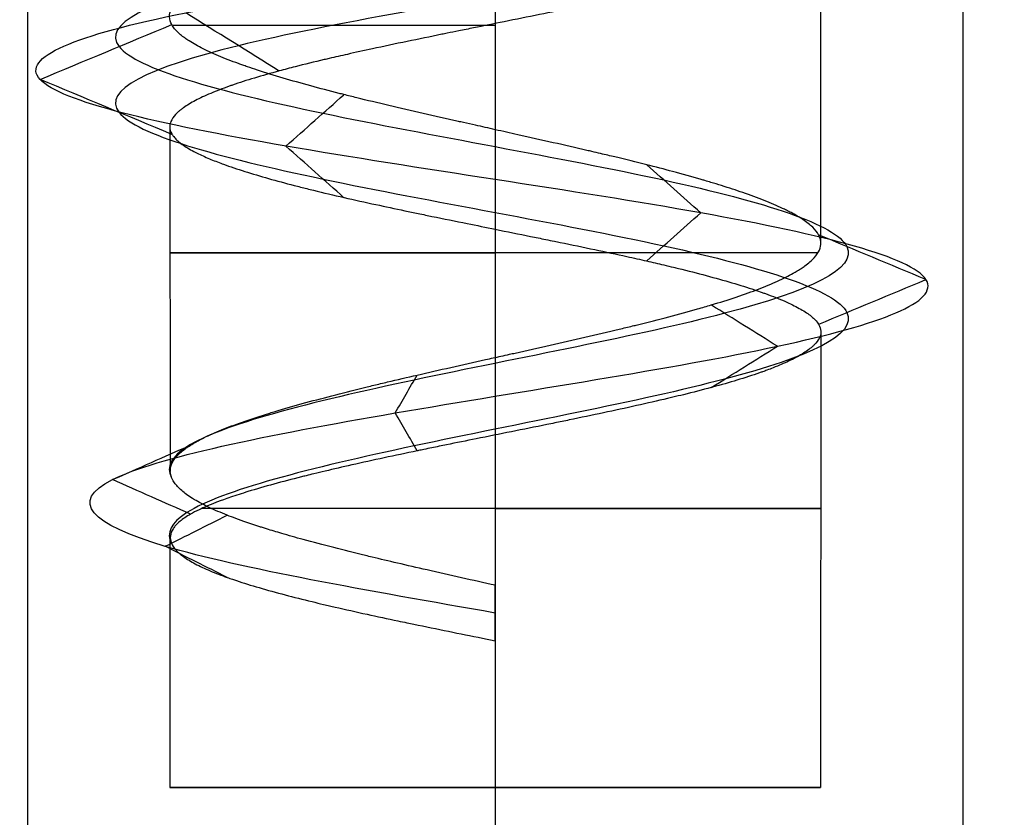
# Model space of a CAD drawing. Header units: millimetres. Extents: x -429 to 422, y -262 to 259.
# Tile 439 of 656: x -85.67 to -80.41, y 155.82 to 160.08. Entities that reach past the tile are written whole.
import ezdxf

# ---------------------------------------------------------------- set-up
doc = ezdxf.new("R2010")
doc.units = ezdxf.units.MM
doc.layers.add('Default', color=7, linetype='Continuous', true_color=0x000000)

msp = doc.modelspace()

# ---------------------------------------------------------------- linework, layer by layer
at = {"layer": 'Default', "color": 9, "true_color": 0xbebcba}
for p, q in [((-81.3888, 160.6108, 880.8222), (-81.3888, 158.8822, 880.8222)), ((-83.1274, 160.0601, 879.0836), (-83.1274, 158.2731, 879.0836)), ((-84.8665, 159.5113, 880.8222), (-84.8642, 157.6652, 880.8222)), ((-81.387, 158.4094, 880.8222), (-81.3888, 155.9745, 880.8222)), ((-83.1274, 157.8585, 879.0836), (-83.1274, 155.9745, 879.0836)), ((-84.866, 157.3092, 880.8222), (-84.866, 155.9745, 880.8222)), ((-83.1274, 156.9822, 882.7398), (-83.1274, 156.8339, 882.7398)), ((-83.1274, 156.908, 882.5608), (-83.1274, 156.908, 882.9188)), ((-83.1274, 156.7598, 882.5608), (-83.1274, 155.9745, 882.5608)), ((-81.3888, 155.9745, 880.8222), (-84.866, 155.9745, 880.8222)), ((-83.1274, 155.9745, 882.5608), (-83.1274, 155.9745, 879.0836))]:
    msp.add_line(p, q, dxfattribs=at)
at = {"layer": 'Default', "color": 9, "true_color": 0xbebcba, "extrusion": (0, 1, 0)}
for centre, start, end in [((83.1274, 880.8222, 160.0516), 7.3693, 90), ((83.1274, 880.8222, 158.8336), 187.1804, 0), ((83.1274, 880.8222, 158.8336), 0, 90), ((83.1274, 880.8222, 157.4672), 180, 334.0905), ((83.1274, 880.8222, 157.4672), 90, 180)]:
    msp.add_arc(centre, 1.7386, start, end, dxfattribs=at)
at = {"layer": 'Default', "color": 9, "true_color": 0xbebcba, "extrusion": (0, -1, 0)}
for start, end in [(90, 270), (270, 0), (0, 90)]:
    msp.add_arc((-83.1274, 880.8222, -155.9745), 1.7386, start, end, dxfattribs=at)
at = {"layer": 'Default'}
for points in [[(-85.6274, 195.0648, 880.8222), (-85.6274, 172.5648, 880.8222), (-85.6274, 150.0648, 880.8222)], [(-83.1274, 195.0648, 883.3222), (-83.1274, 172.5648, 883.3222), (-83.1274, 150.0648, 883.3222)], [(-83.1274, 195.0648, 878.3222), (-83.1274, 172.5648, 878.3222), (-83.1274, 150.0648, 878.3222)], [(-80.6274, 195.0648, 880.8222), (-80.6274, 172.5648, 880.8222), (-80.6274, 150.0648, 880.8222)]]:
    msp.add_open_spline(points, degree=2, dxfattribs=at)
at = {"layer": 'Default', "color": 9, "true_color": 0xbebcba}
for points, knots in [([(-83.1274, 161.7204, 883.0631), (-82.4053, 161.6015, 883.0485), (-81.0046, 161.3638, 882.2694), (-80.7768, 161.0071, 879.9126), (-82.5535, 160.6505, 878.4222), (-84.7423, 160.2938, 879.0242), (-85.4738, 159.9372, 881.124), (-84.188, 159.5806, 882.8792), (-82.0609, 159.2239, 882.8183), (-80.9296, 158.8673, 881.0722), (-81.7074, 158.5106, 879.1938), (-83.6481, 158.154, 878.7782), (-84.8012, 157.8624, 879.8652), (-84.8859, 157.6898, 880.6985), (-84.8594, 157.6359, 880.9516)], [0, 0, 0, 0, 0.966644, 1.933288, 2.899932, 3.866576, 4.833219, 5.799863, 6.766507, 7.733151, 8.699795, 9.666439, 10.633083, 11.070576, 11.070576, 11.070576, 11.070576]), ([(-83.1274, 161.3683, 883.0631), (-82.4053, 161.2494, 883.0485), (-81.0046, 161.0117, 882.2694), (-80.7768, 160.655, 879.9126), (-82.5535, 160.2984, 878.4222), (-84.7423, 159.9418, 879.0242), (-85.4738, 159.5851, 881.124), (-84.188, 159.2285, 882.8792), (-82.0609, 158.8718, 882.8183), (-80.9296, 158.5152, 881.0722), (-81.7074, 158.1586, 879.1938), (-83.6481, 157.8019, 878.7782), (-84.806, 157.5091, 879.8697), (-84.887, 157.3353, 880.7102), (-84.8575, 157.2802, 880.9687)], [0, 0, 0, 0, 0.966644, 1.933288, 2.899932, 3.866576, 4.833219, 5.799863, 6.766507, 7.733151, 8.699795, 9.666439, 10.633083, 11.080428, 11.080428, 11.080428, 11.080428]), ([(-83.1274, 159.4924, 882.5608), (-83.1628, 159.5009, 882.5587), (-83.1979, 159.5087, 882.5577), (-83.233, 159.5165, 882.5557), (-83.254, 159.5212, 882.5545), (-83.275, 159.5259, 882.5529), (-83.296, 159.5305, 882.551), (-83.3055, 159.5327, 882.5501), (-83.315, 159.5348, 882.5491), (-83.3245, 159.5369, 882.5481), (-83.3881, 159.5511, 882.5412), (-83.451, 159.5653, 882.531), (-83.5131, 159.5795, 882.5174), (-83.575, 159.5936, 882.5039), (-83.636, 159.6077, 882.4871), (-83.6958, 159.6218, 882.467), (-83.7542, 159.6356, 882.4473), (-83.8115, 159.6493, 882.4245), (-83.8674, 159.6631, 882.3985), (-83.8906, 159.6689, 882.3876), (-83.9136, 159.6746, 882.3762), (-83.9363, 159.6803, 882.3643), (-83.9448, 159.6825, 882.3599), (-83.9532, 159.6846, 882.3553), (-83.9616, 159.6867, 882.3507), (-84.014, 159.7001, 882.322), (-84.0648, 159.7135, 882.2903), (-84.1137, 159.7268, 882.2561), (-84.1649, 159.7407, 882.2202), (-84.2142, 159.7547, 882.1815), (-84.2613, 159.7686, 882.1402), (-84.309, 159.7827, 882.0984), (-84.3546, 159.7969, 882.0539), (-84.3978, 159.811, 882.007), (-84.4162, 159.817, 881.987), (-84.4342, 159.8231, 881.9666), (-84.4517, 159.8291, 881.9458), (-84.46, 159.832, 881.936), (-84.4681, 159.8348, 881.9261), (-84.4762, 159.8377, 881.9161), (-84.4838, 159.8404, 881.9066), (-84.4913, 159.843, 881.8971), (-84.4987, 159.8457, 881.8875), (-84.5375, 159.8598, 881.8374), (-84.5736, 159.8738, 881.7853), (-84.6068, 159.8878, 881.7317), (-84.6403, 159.902, 881.6775), (-84.671, 159.9161, 881.6217), (-84.6986, 159.9302, 881.5645), (-84.7258, 159.9442, 881.5079), (-84.75, 159.9581, 881.45), (-84.7711, 159.9721, 881.3909), (-84.7774, 159.9763, 881.3732), (-84.7834, 159.9805, 881.3554), (-84.7891, 159.9847, 881.3374), (-84.7932, 159.9876, 881.3249), (-84.797, 159.9906, 881.3122), (-84.8008, 159.9935, 881.2996), (-84.8035, 159.9957, 881.2902), (-84.8062, 159.9979, 881.2809), (-84.8088, 160, 881.2715), (-84.8256, 160.0142, 881.2104), (-84.839, 160.0283, 881.1485), (-84.8486, 160.0424, 881.0862), (-84.8514, 160.0465, 881.0683), (-84.8539, 160.0505, 881.0504), (-84.8561, 160.0546, 881.0324), (-84.8634, 160.0683, 880.9716), (-84.8673, 160.0819, 880.9103), (-84.8677, 160.0956, 880.8489), (-84.8682, 160.1095, 880.7867), (-84.8653, 160.1234, 880.7244), (-84.8589, 160.1373, 880.6623), (-84.8574, 160.1406, 880.6475), (-84.8558, 160.1439, 880.6328), (-84.8539, 160.1472, 880.6181), (-84.8525, 160.1495, 880.6075), (-84.8511, 160.1519, 880.597), (-84.8496, 160.1543, 880.5864), (-84.8405, 160.1682, 880.5244), (-84.8282, 160.1821, 880.463), (-84.8128, 160.196, 880.4024), (-84.7971, 160.2101, 880.3407), (-84.7782, 160.2242, 880.2799), (-84.7562, 160.2383, 880.2202), (-84.7341, 160.2524, 880.1605), (-84.7089, 160.2666, 880.1019), (-84.6807, 160.2807, 880.0447), (-84.6673, 160.2875, 880.0175), (-84.6531, 160.2942, 879.9906), (-84.6383, 160.301, 879.9641), (-84.6325, 160.3036, 879.9536), (-84.6265, 160.3063, 879.9432), (-84.6205, 160.309, 879.9328), (-84.5882, 160.3232, 879.8777), (-84.5532, 160.3373, 879.8245), (-84.5154, 160.3515, 879.7736), (-84.4781, 160.3655, 879.7233), (-84.4381, 160.3794, 879.6751), (-84.3956, 160.3934, 879.6294), (-84.3597, 160.4052, 879.5908), (-84.322, 160.417, 879.5539), (-84.2825, 160.4288, 879.5189), (-84.257, 160.4364, 879.4964), (-84.2308, 160.444, 879.4746), (-84.2038, 160.4516, 879.4536), (-84.1962, 160.4538, 879.4477), (-84.1885, 160.4559, 879.4418), (-84.1808, 160.4581, 879.436), (-84.1319, 160.4718, 879.3993), (-84.0809, 160.4854, 879.3653), (-84.0283, 160.4991, 879.3342), (-83.9746, 160.513, 879.3023), (-83.919, 160.5269, 879.2733), (-83.8621, 160.5408, 879.2473), (-83.8042, 160.555, 879.2208), (-83.7449, 160.5692, 879.1975), (-83.6843, 160.5833, 879.1772), (-83.6463, 160.5922, 879.1645), (-83.6078, 160.6012, 879.153), (-83.5692, 160.6108, 879.1407)], [-6.653449, -6.653449, -6.653449, -6.653449, -6.513058, -6.513058, -6.513058, -6.429349, -6.429349, -6.429349, -6.391313, -6.391313, -6.391313, -6.137733, -6.137733, -6.137733, -5.886174, -5.886174, -5.886174, -5.640958, -5.640958, -5.640958, -5.538896, -5.538896, -5.538896, -5.500902, -5.500902, -5.500902, -5.263064, -5.263064, -5.263064, -5.014072, -5.014072, -5.014072, -4.761019, -4.761019, -4.761019, -4.652772, -4.652772, -4.652772, -4.601784, -4.601784, -4.601784, -4.5536, -4.5536, -4.5536, -4.301916, -4.301916, -4.301916, -4.048844, -4.048844, -4.048844, -3.79923, -3.79923, -3.79923, -3.724416, -3.724416, -3.724416, -3.671869, -3.671869, -3.671869, -3.633196, -3.633196, -3.633196, -3.381521, -3.381521, -3.381521, -3.309576, -3.309576, -3.309576, -3.065413, -3.065413, -3.065413, -2.817494, -2.817494, -2.817494, -2.758607, -2.758607, -2.758607, -2.716171, -2.716171, -2.716171, -2.467194, -2.467194, -2.467194, -2.214079, -2.214079, -2.214079, -1.960596, -1.960596, -1.960596, -1.839775, -1.839775, -1.839775, -1.792091, -1.792091, -1.792091, -1.538864, -1.538864, -1.538864, -1.290075, -1.290075, -1.290075, -1.080262, -1.080262, -1.080262, -0.944641, -0.944641, -0.944641, -0.906214, -0.906214, -0.906214, -0.662832, -0.662832, -0.662832, -0.413887, -0.413887, -0.413887, -0.160345, -0.160345, -0.160345, 0, 0, 0, 0]), ([(-81.4046, 160.5629, 880.5883), (-81.4125, 160.55, 880.5221), (-81.4245, 160.5367, 880.4572), (-81.4402, 160.5234, 880.3933), (-81.4549, 160.511, 880.3335), (-81.4728, 160.4986, 880.2746), (-81.4941, 160.4862, 880.217), (-81.4956, 160.4853, 880.2131), (-81.497, 160.4845, 880.2092), (-81.4985, 160.4836, 880.2052), (-81.5208, 160.4709, 880.1464), (-81.5465, 160.4582, 880.0888), (-81.5755, 160.4454, 880.0328), (-81.5842, 160.4416, 880.016), (-81.5932, 160.4378, 879.9994), (-81.6025, 160.4339, 879.9829), (-81.6086, 160.4314, 879.972), (-81.6148, 160.4289, 879.9611), (-81.6212, 160.4264, 879.9504), (-81.6263, 160.4243, 879.9417), (-81.6315, 160.4223, 879.9331), (-81.6367, 160.4203, 879.9246), (-81.6698, 160.4075, 879.8708), (-81.7058, 160.3948, 879.8189), (-81.7444, 160.3821, 879.7691), (-81.7835, 160.3693, 879.7189), (-81.8252, 160.3565, 879.6707), (-81.8694, 160.3437, 879.6248), (-81.9132, 160.331, 879.5792), (-81.9595, 160.3183, 879.5359), (-82.008, 160.3056, 879.4951), (-82.0276, 160.3005, 879.4786), (-82.0475, 160.2953, 879.4625), (-82.0678, 160.2902, 879.4468), (-82.0749, 160.2884, 879.4412), (-82.0821, 160.2865, 879.4358), (-82.0894, 160.2847, 879.4303), (-82.1405, 160.2719, 879.392), (-82.1935, 160.2591, 879.3565), (-82.2481, 160.2463, 879.3239), (-82.302, 160.2337, 879.2918), (-82.3576, 160.2211, 879.2626), (-82.4144, 160.2085, 879.2364), (-82.462, 160.198, 879.2146), (-82.5105, 160.1874, 879.1949), (-82.5599, 160.1769, 879.1775), (-82.5846, 160.1716, 879.1688), (-82.6094, 160.1663, 879.1607), (-82.6345, 160.161, 879.1532), (-82.6495, 160.1579, 879.1488), (-82.6645, 160.1547, 879.1445), (-82.6796, 160.1516, 879.1405), (-82.6887, 160.1497, 879.138), (-82.6979, 160.1477, 879.1356), (-82.7071, 160.1458, 879.1334), (-82.7082, 160.1456, 879.1331), (-82.7092, 160.1454, 879.1328), (-82.7103, 160.1451, 879.1325), (-82.77, 160.1327, 879.1178), (-82.8303, 160.1203, 879.1066), (-82.891, 160.108, 879.0987), (-82.9536, 160.0952, 879.0906), (-83.0168, 160.0824, 879.086), (-83.08, 160.0697, 879.0849), (-83.1343, 160.0588, 879.0839), (-83.1886, 160.0478, 879.0855), (-83.2429, 160.0369, 879.0895), (-83.2695, 160.0315, 879.0915), (-83.2961, 160.0261, 879.0941), (-83.3226, 160.0207, 879.0973), (-83.343, 160.0166, 879.0998), (-83.3633, 160.0125, 879.1026), (-83.3836, 160.0084, 879.1057), (-83.3931, 160.0065, 879.1072), (-83.4025, 160.0045, 879.1087), (-83.4119, 160.0026, 879.1103), (-83.4749, 159.9898, 879.1211), (-83.5371, 159.977, 879.1352), (-83.5984, 159.9642, 879.1524), (-83.6613, 159.9511, 879.1701), (-83.7232, 159.938, 879.1911), (-83.7838, 159.9249, 879.2155), (-83.8292, 159.9151, 879.2337), (-83.8739, 159.9053, 879.2538), (-83.9176, 159.8954, 879.2757), (-83.9505, 159.888, 879.2921), (-83.9828, 159.8806, 879.3096), (-84.0146, 159.8732, 879.3281), (-84.0234, 159.8712, 879.3332), (-84.0322, 159.8691, 879.3384), (-84.041, 159.8671, 879.3437), (-84.0947, 159.8544, 879.3763), (-84.1465, 159.8418, 879.4117), (-84.1959, 159.8292, 879.4498), (-84.2252, 159.8217, 879.4723), (-84.2537, 159.8142, 879.4958), (-84.2813, 159.8068, 879.5203), (-84.3282, 159.7941, 879.5618), (-84.3727, 159.7815, 879.6061), (-84.4146, 159.7688, 879.6528), (-84.4559, 159.7563, 879.6989), (-84.4947, 159.7438, 879.7474), (-84.531, 159.7312, 879.798), (-84.537, 159.7291, 879.8064), (-84.5429, 159.7271, 879.8148), (-84.5488, 159.725, 879.8233), (-84.5847, 159.7122, 879.8755), (-84.6178, 159.6995, 879.9296), (-84.648, 159.6868, 879.9852), (-84.6783, 159.6739, 880.0412), (-84.7057, 159.6612, 880.0989), (-84.7301, 159.6484, 880.1578), (-84.7541, 159.6357, 880.2162), (-84.7752, 159.623, 880.2758), (-84.7931, 159.6103, 880.3365), (-84.7983, 159.6067, 880.3539), (-84.8032, 159.603, 880.3715), (-84.8078, 159.5994, 880.3891), (-84.8116, 159.5964, 880.4035), (-84.8152, 159.5934, 880.418), (-84.8187, 159.5904, 880.4325), (-84.8211, 159.5883, 880.4429), (-84.8235, 159.5861, 880.4534), (-84.8258, 159.5839, 880.4639), (-84.8394, 159.5712, 880.5261), (-84.8497, 159.5584, 880.5888), (-84.8565, 159.5457, 880.6518), (-84.8626, 159.5342, 880.7085), (-84.866, 159.5227, 880.7653), (-84.8665, 159.5113, 880.8222)], [-10.508396, -10.508396, -10.508396, -10.508396, -10.246469, -10.246469, -10.246469, -10.002915, -10.002915, -10.002915, -9.986273, -9.986273, -9.986273, -9.73667, -9.73667, -9.73667, -9.661722, -9.661722, -9.661722, -9.61222, -9.61222, -9.61222, -9.572445, -9.572445, -9.572445, -9.322541, -9.322541, -9.322541, -9.070289, -9.070289, -9.070289, -8.819501, -8.819501, -8.819501, -8.718054, -8.718054, -8.718054, -8.682181, -8.682181, -8.682181, -8.429738, -8.429738, -8.429738, -8.181445, -8.181445, -8.181445, -7.974116, -7.974116, -7.974116, -7.870464, -7.870464, -7.870464, -7.808662, -7.808662, -7.808662, -7.771138, -7.771138, -7.771138, -7.766718, -7.766718, -7.766718, -7.523811, -7.523811, -7.523811, -7.273287, -7.273287, -7.273287, -7.058029, -7.058029, -7.058029, -6.952257, -6.952257, -6.952257, -6.870989, -6.870989, -6.870989, -6.833167, -6.833167, -6.833167, -6.580523, -6.580523, -6.580523, -6.321881, -6.321881, -6.321881, -6.128024, -6.128024, -6.128024, -5.982551, -5.982551, -5.982551, -5.942016, -5.942016, -5.942016, -5.693867, -5.693867, -5.693867, -5.547605, -5.547605, -5.547605, -5.299187, -5.299187, -5.299187, -5.053267, -5.053267, -5.053267, -5.0124, -5.0124, -5.0124, -4.761531, -4.761531, -4.761531, -4.509, -4.509, -4.509, -4.258756, -4.258756, -4.258756, -4.186636, -4.186636, -4.186636, -4.127585, -4.127585, -4.127585, -4.085109, -4.085109, -4.085109, -3.833581, -3.833581, -3.833581, -3.607988, -3.607988, -3.607988, -3.607988]), ([(-84.8665, 159.5113, 880.8222), (-84.8666, 159.5099, 880.8291), (-84.8666, 159.5085, 880.8361), (-84.8666, 159.5071, 880.843), (-84.8664, 159.495, 880.9031), (-84.863, 159.4828, 880.9631), (-84.8562, 159.4707, 881.0229), (-84.8557, 159.4699, 881.0265), (-84.8553, 159.4692, 881.0302), (-84.8549, 159.4685, 881.0339), (-84.8523, 159.4641, 881.0551), (-84.8493, 159.4598, 881.0763), (-84.8459, 159.4555, 881.0975), (-84.8436, 159.4525, 881.1118), (-84.8411, 159.4496, 881.126), (-84.8384, 159.4467, 881.1401), (-84.8269, 159.4342, 881.2009), (-84.812, 159.4217, 881.2608), (-84.7939, 159.4093, 881.3198), (-84.7753, 159.3965, 881.3804), (-84.7534, 159.3837, 881.44), (-84.7282, 159.3709, 881.4983), (-84.7085, 159.3609, 881.544), (-84.6868, 159.3509, 881.589), (-84.6633, 159.3409, 881.633), (-84.6415, 159.3316, 881.6737), (-84.6182, 159.3223, 881.7137), (-84.5933, 159.313, 881.7527), (-84.5886, 159.3112, 881.7601), (-84.5839, 159.3095, 881.7674), (-84.5791, 159.3077, 881.7747), (-84.5439, 159.2949, 881.8282), (-84.5061, 159.2821, 881.8797), (-84.4657, 159.2693, 881.929), (-84.4258, 159.2567, 881.9777), (-84.3834, 159.244, 882.0243), (-84.3387, 159.2314, 882.0685), (-84.295, 159.2191, 882.1117), (-84.2491, 159.2067, 882.1527), (-84.2011, 159.1943, 882.1911), (-84.1792, 159.1887, 882.2087), (-84.1568, 159.183, 882.2257), (-84.1341, 159.1773, 882.2421), (-84.1222, 159.1744, 882.2508), (-84.1102, 159.1714, 882.2592), (-84.098, 159.1684, 882.2675), (-84.0455, 159.1556, 882.3034), (-83.9912, 159.1428, 882.3362), (-83.9352, 159.13, 882.3656), (-83.88, 159.1174, 882.3946), (-83.8233, 159.1048, 882.4204), (-83.7651, 159.0922, 882.4429), (-83.7147, 159.0813, 882.4624), (-83.6632, 159.0703, 882.4795), (-83.6109, 159.0594, 882.4941), (-83.5873, 159.0544, 882.5008), (-83.5635, 159.0495, 882.5069), (-83.5395, 159.0445, 882.5125), (-83.5263, 159.0418, 882.5156), (-83.513, 159.039, 882.5186), (-83.4997, 159.0363, 882.5214), (-83.4883, 159.0339, 882.5238), (-83.4769, 159.0316, 882.5261), (-83.4654, 159.0292, 882.5283), (-83.4029, 159.0164, 882.5402), (-83.3398, 159.0036, 882.5487), (-83.2765, 158.9909, 882.5539), (-83.2268, 158.9809, 882.5579), (-83.177, 158.9709, 882.56), (-83.1274, 158.96, 882.5608)], [-3.607988, -3.607988, -3.607988, -3.607988, -3.580515, -3.580515, -3.580515, -3.34239, -3.34239, -3.34239, -3.327793, -3.327793, -3.327793, -3.242884, -3.242884, -3.242884, -3.185739, -3.185739, -3.185739, -2.941105, -2.941105, -2.941105, -2.689766, -2.689766, -2.689766, -2.492295, -2.492295, -2.492295, -2.309114, -2.309114, -2.309114, -2.27455, -2.27455, -2.27455, -2.021652, -2.021652, -2.021652, -1.772462, -1.772462, -1.772462, -1.528881, -1.528881, -1.528881, -1.417679, -1.417679, -1.417679, -1.359476, -1.359476, -1.359476, -1.108217, -1.108217, -1.108217, -0.861322, -0.861322, -0.861322, -0.646588, -0.646588, -0.646588, -0.549273, -0.549273, -0.549273, -0.495431, -0.495431, -0.495431, -0.44925, -0.44925, -0.44925, -0.197292, -0.197292, -0.197292, 0, 0, 0, 0]), ([(-84.8642, 157.6652, 880.8222), (-84.8642, 157.6659, 880.8189), (-84.8642, 157.6667, 880.8156), (-84.8642, 157.6674, 880.8124), (-84.8642, 157.6698, 880.8014), (-84.8641, 157.6723, 880.7904), (-84.864, 157.6747, 880.7795), (-84.8638, 157.6769, 880.7697), (-84.8635, 157.6791, 880.7599), (-84.8632, 157.6813, 880.7501), (-84.8611, 157.6955, 880.6863), (-84.8555, 157.7097, 880.6228), (-84.8465, 157.7239, 880.5599), (-84.8377, 157.7378, 880.498), (-84.8255, 157.7518, 880.4367), (-84.8099, 157.7658, 880.3763), (-84.795, 157.7791, 880.3185), (-84.777, 157.7925, 880.2616), (-84.7557, 157.8059, 880.2057), (-84.747, 157.8114, 880.1827), (-84.7378, 157.8169, 880.1599), (-84.728, 157.8224, 880.1373), (-84.7237, 157.8248, 880.1275), (-84.7194, 157.8272, 880.1177), (-84.7149, 157.8296, 880.108), (-84.7109, 157.8318, 880.0991), (-84.7068, 157.8339, 880.0903), (-84.7026, 157.8361, 880.0816), (-84.6765, 157.8496, 880.027), (-84.6475, 157.8631, 879.974), (-84.6158, 157.8766, 879.9227), (-84.5827, 157.8906, 879.8691), (-84.5467, 157.9046, 879.8174), (-84.508, 157.9187, 879.7676), (-84.469, 157.9328, 879.7174), (-84.4272, 157.947, 879.6692), (-84.3829, 157.9612, 879.6232), (-84.3682, 157.9659, 879.608), (-84.3533, 157.9706, 879.593), (-84.3381, 157.9753, 879.5783), (-84.3288, 157.9782, 879.5693), (-84.3194, 157.981, 879.5604), (-84.31, 157.9839, 879.5516), (-84.3024, 157.9862, 879.5446), (-84.2948, 157.9885, 879.5377), (-84.2872, 157.9908, 879.5308), (-84.2399, 158.0049, 879.4884), (-84.1905, 158.019, 879.4485), (-84.1393, 158.033, 879.4115), (-84.0878, 158.0472, 879.3742), (-84.0344, 158.0613, 879.3396), (-83.9794, 158.0754, 879.3081), (-83.9251, 158.0894, 879.277), (-83.8692, 158.1034, 879.2488), (-83.8119, 158.1173, 879.2237), (-83.7882, 158.1231, 879.2133), (-83.7642, 158.1289, 879.2035), (-83.74, 158.1347, 879.1942), (-83.7276, 158.1377, 879.1894), (-83.715, 158.1407, 879.1848), (-83.7024, 158.1437, 879.1803), (-83.6504, 158.156, 879.1618), (-83.5977, 158.1684, 879.1459), (-83.5443, 158.1807, 879.1328), (-83.4852, 158.1943, 879.1183), (-83.4253, 158.2079, 879.1072), (-83.3649, 158.2215, 879.0993), (-83.3033, 158.2354, 879.0913), (-83.2411, 158.2493, 879.0867), (-83.1787, 158.2632, 879.0854), (-83.1513, 158.2693, 879.0849), (-83.124, 158.2754, 879.085), (-83.0966, 158.2815, 879.0857), (-83.0813, 158.2849, 879.0861), (-83.0661, 158.2883, 879.0867), (-83.0508, 158.2917, 879.0875), (-83.0409, 158.2939, 879.088), (-83.0311, 158.2961, 879.0886), (-83.0213, 158.2983, 879.0893), (-82.9585, 158.3123, 879.0936), (-82.8961, 158.3262, 879.1012), (-82.8343, 158.3402, 879.112), (-82.7715, 158.3543, 879.1229), (-82.7094, 158.3685, 879.1372), (-82.6482, 158.3826, 879.1546), (-82.586, 158.397, 879.1723), (-82.5247, 158.4114, 879.1933), (-82.4647, 158.4258, 879.2176), (-82.4407, 158.4316, 879.2273), (-82.4168, 158.4374, 879.2375), (-82.3933, 158.4431, 879.2483), (-82.3845, 158.4453, 879.2523), (-82.3757, 158.4474, 879.2564), (-82.367, 158.4496, 879.2606), (-82.3094, 158.4638, 879.288), (-82.2535, 158.478, 879.3184), (-82.1996, 158.4922, 879.3518), (-82.1463, 158.5062, 879.3848), (-82.0949, 158.5202, 879.4207), (-82.0457, 158.5342, 879.4594), (-82.0209, 158.5413, 879.4789), (-81.9967, 158.5484, 879.4992), (-81.973, 158.5554, 879.5202), (-81.9263, 158.5694, 879.5616), (-81.882, 158.5834, 879.6058), (-81.8401, 158.5974, 879.6526), (-81.8334, 158.5997, 879.6601), (-81.8268, 158.6019, 879.6676), (-81.8202, 158.6042, 879.6752), (-81.7798, 158.618, 879.722), (-81.742, 158.6317, 879.7709), (-81.7069, 158.6455, 879.8216), (-81.671, 158.6595, 879.8735), (-81.6379, 158.6736, 879.9274), (-81.6076, 158.6876, 879.9829), (-81.5771, 158.7018, 880.0388), (-81.5495, 158.716, 880.0964), (-81.525, 158.7302, 880.1554), (-81.5167, 158.735, 880.1754), (-81.5087, 158.7398, 880.1955), (-81.5011, 158.7446, 880.2158), (-81.4943, 158.7489, 880.234), (-81.4878, 158.7532, 880.2523), (-81.4815, 158.7575, 880.2707), (-81.4783, 158.7598, 880.2802), (-81.4752, 158.762, 880.2897), (-81.4722, 158.7642, 880.2991), (-81.4526, 158.7784, 880.3601), (-81.4363, 158.7926, 880.4218), (-81.4234, 158.8068, 880.4842), (-81.4105, 158.8209, 880.5463), (-81.401, 158.835, 880.609), (-81.3949, 158.8492, 880.672), (-81.3891, 158.8626, 880.7321), (-81.3864, 158.8761, 880.7924), (-81.387, 158.8896, 880.8528), (-81.3872, 158.8938, 880.8716), (-81.3877, 158.8981, 880.8905), (-81.3885, 158.9023, 880.9093), (-81.389, 158.9049, 880.921), (-81.3897, 158.9075, 880.9327), (-81.3905, 158.9101, 880.9443), (-81.3911, 158.9124, 880.9544), (-81.3919, 158.9146, 880.9644), (-81.3927, 158.9169, 880.9745), (-81.3944, 158.9213, 880.9942), (-81.3964, 158.9258, 881.014), (-81.3988, 158.9302, 881.0336), (-81.4061, 158.9437, 881.0934), (-81.4168, 158.9571, 881.1526), (-81.4306, 158.9706, 881.2111), (-81.445, 158.9846, 881.2722), (-81.4628, 158.9986, 881.3325), (-81.4839, 159.0126, 881.3918), (-81.5022, 159.0248, 881.4432), (-81.5229, 159.037, 881.4939), (-81.546, 159.0492, 881.5437), (-81.5541, 159.0535, 881.5612), (-81.5625, 159.0578, 881.5786), (-81.5712, 159.0621, 881.5959), (-81.5779, 159.0654, 881.6092), (-81.5848, 159.0687, 881.6224), (-81.5918, 159.072, 881.6355), (-81.6216, 159.086, 881.6912), (-81.6542, 159.1, 881.7453), (-81.6895, 159.114, 881.7974), (-81.7253, 159.1282, 881.8503), (-81.7637, 159.1424, 881.9012), (-81.8047, 159.1565, 881.9499), (-81.8405, 159.1689, 881.9924), (-81.8782, 159.1812, 882.0332), (-81.9177, 159.1936, 882.0722), (-81.9362, 159.1994, 882.0904), (-81.9551, 159.2052, 882.1082), (-81.9743, 159.211, 882.1256), (-81.985, 159.2142, 882.1353), (-81.9959, 159.2174, 882.1448), (-82.0068, 159.2206, 882.1542), (-82.0134, 159.2226, 882.1599), (-82.02, 159.2245, 882.1654), (-82.0267, 159.2264, 882.171), (-82.0755, 159.2406, 882.2116), (-82.1263, 159.2547, 882.2494), (-82.179, 159.2689, 882.2841), (-82.224, 159.2809, 882.3137), (-82.2703, 159.293, 882.3411), (-82.3179, 159.305, 882.366), (-82.3728, 159.3189, 882.3948), (-82.4293, 159.3327, 882.4204), (-82.4873, 159.3466, 882.4428), (-82.5126, 159.3527, 882.4526), (-82.5382, 159.3588, 882.4618), (-82.5641, 159.3648, 882.4704), (-82.5794, 159.3684, 882.4755), (-82.5948, 159.372, 882.4804), (-82.6103, 159.3756, 882.485), (-82.6191, 159.3777, 882.4877), (-82.628, 159.3798, 882.4903), (-82.6369, 159.3818, 882.4928), (-82.6964, 159.3956, 882.5097), (-82.7567, 159.4094, 882.5235), (-82.8176, 159.4231, 882.5341), (-82.8802, 159.4373, 882.5449), (-82.9433, 159.4514, 882.5525), (-83.0067, 159.4655, 882.5567), (-83.0469, 159.4744, 882.5594), (-83.0871, 159.4834, 882.5608), (-83.1274, 159.4924, 882.5608)], [-10.867612, -10.867612, -10.867612, -10.867612, -10.854563, -10.854563, -10.854563, -10.810943, -10.810943, -10.810943, -10.771966, -10.771966, -10.771966, -10.518636, -10.518636, -10.518636, -10.270052, -10.270052, -10.270052, -10.032419, -10.032419, -10.032419, -9.934567, -9.934567, -9.934567, -9.891961, -9.891961, -9.891961, -9.853313, -9.853313, -9.853313, -9.612992, -9.612992, -9.612992, -9.362447, -9.362447, -9.362447, -9.108873, -9.108873, -9.108873, -9.024684, -9.024684, -9.024684, -8.973412, -8.973412, -8.973412, -8.932435, -8.932435, -8.932435, -8.68029, -8.68029, -8.68029, -8.427642, -8.427642, -8.427642, -8.178689, -8.178689, -8.178689, -8.075674, -8.075674, -8.075674, -8.022483, -8.022483, -8.022483, -7.803327, -7.803327, -7.803327, -7.56112, -7.56112, -7.56112, -7.313208, -7.313208, -7.313208, -7.204394, -7.204394, -7.204394, -7.143578, -7.143578, -7.143578, -7.104376, -7.104376, -7.104376, -6.854513, -6.854513, -6.854513, -6.601123, -6.601123, -6.601123, -6.343684, -6.343684, -6.343684, -6.240578, -6.240578, -6.240578, -6.2021, -6.2021, -6.2021, -5.949082, -5.949082, -5.949082, -5.69988, -5.69988, -5.69988, -5.574155, -5.574155, -5.574155, -5.325042, -5.325042, -5.325042, -5.285135, -5.285135, -5.285135, -5.039451, -5.039451, -5.039451, -4.788131, -4.788131, -4.788131, -4.534276, -4.534276, -4.534276, -4.448203, -4.448203, -4.448203, -4.37086, -4.37086, -4.37086, -4.331223, -4.331223, -4.331223, -4.077328, -4.077328, -4.077328, -3.825211, -3.825211, -3.825211, -3.584981, -3.584981, -3.584981, -3.509952, -3.509952, -3.509952, -3.463493, -3.463493, -3.463493, -3.423385, -3.423385, -3.423385, -3.34452, -3.34452, -3.34452, -3.105142, -3.105142, -3.105142, -2.855123, -2.855123, -2.855123, -2.637451, -2.637451, -2.637451, -2.560563, -2.560563, -2.560563, -2.501388, -2.501388, -2.501388, -2.250463, -2.250463, -2.250463, -1.996831, -1.996831, -1.996831, -1.775916, -1.775916, -1.775916, -1.672789, -1.672789, -1.672789, -1.61532, -1.61532, -1.61532, -1.580856, -1.580856, -1.580856, -1.32898, -1.32898, -1.32898, -1.11493, -1.11493, -1.11493, -0.86815, -0.86815, -0.86815, -0.759828, -0.759828, -0.759828, -0.695598, -0.695598, -0.695598, -0.6589, -0.6589, -0.6589, -0.412887, -0.412887, -0.412887, -0.160163, -0.160163, -0.160163, 0, 0, 0, 0]), ([(-83.1274, 158.96, 882.5608), (-83.0643, 158.9473, 882.5608), (-83.0012, 158.9346, 882.5575), (-82.9384, 158.9219, 882.5509), (-82.9113, 158.9165, 882.548), (-82.8843, 158.911, 882.5446), (-82.8573, 158.9055, 882.5405), (-82.8417, 158.9024, 882.5381), (-82.8261, 158.8992, 882.5356), (-82.8105, 158.896, 882.5328), (-82.8003, 158.8939, 882.531), (-82.7902, 158.8919, 882.5291), (-82.7801, 158.8898, 882.5271), (-82.7177, 158.877, 882.5149), (-82.6561, 158.8643, 882.4994), (-82.5958, 158.8515, 882.4806), (-82.5371, 158.8391, 882.4623), (-82.4795, 158.8267, 882.441), (-82.4233, 158.8144, 882.4165), (-82.3876, 158.8065, 882.4009), (-82.3524, 158.7986, 882.3841), (-82.318, 158.7908, 882.366), (-82.2871, 158.7837, 882.3498), (-82.2567, 158.7767, 882.3326), (-82.2269, 158.7696, 882.3145), (-82.2091, 158.7654, 882.3036), (-82.1914, 158.7611, 882.2923), (-82.174, 158.7569, 882.2807), (-82.1654, 158.7548, 882.2751), (-82.1569, 158.7528, 882.2693), (-82.1484, 158.7507, 882.2635), (-82.0967, 158.738, 882.2277), (-82.0471, 158.7253, 882.1891), (-81.9996, 158.7126, 882.148), (-81.9517, 158.6998, 882.1063), (-81.9059, 158.687, 882.0621), (-81.8626, 158.6742, 882.0154), (-81.8196, 158.6615, 881.969), (-81.7789, 158.6488, 881.9203), (-81.7408, 158.636, 881.8694), (-81.7272, 158.6315, 881.8512), (-81.7139, 158.6269, 881.8328), (-81.7009, 158.6223, 881.8141), (-81.6949, 158.6202, 881.8054), (-81.689, 158.6181, 881.7967), (-81.6831, 158.616, 881.7879), (-81.6774, 158.6139, 881.7793), (-81.6718, 158.6118, 881.7708), (-81.6662, 158.6098, 881.7622), (-81.6308, 158.5966, 881.707), (-81.5983, 158.5835, 881.6501), (-81.5691, 158.5704, 881.5917), (-81.5411, 158.5578, 881.5356), (-81.516, 158.5452, 881.4781), (-81.494, 158.5326, 881.4195), (-81.4725, 158.5203, 881.3622), (-81.4541, 158.508, 881.3038), (-81.4388, 158.4956, 881.2446), (-81.4332, 158.4911, 881.2227), (-81.428, 158.4866, 881.2008), (-81.4233, 158.482, 881.1788), (-81.4211, 158.48, 881.1688), (-81.4191, 158.4779, 881.1588), (-81.4171, 158.4758, 881.1488), (-81.4096, 158.468, 881.1105), (-81.4035, 158.4601, 881.0721), (-81.3988, 158.4523, 881.0336), (-81.3913, 158.4397, 880.9721), (-81.3874, 158.4272, 880.9103), (-81.387, 158.4147, 880.8485), (-81.3869, 158.413, 880.8397), (-81.3869, 158.4112, 880.831), (-81.387, 158.4094, 880.8222)], [-14.42466, -14.42466, -14.42466, -14.42466, -14.174579, -14.174579, -14.174579, -14.066687, -14.066687, -14.066687, -14.004079, -14.004079, -14.004079, -13.963218, -13.963218, -13.963218, -13.71209, -13.71209, -13.71209, -13.46884, -13.46884, -13.46884, -13.314604, -13.314604, -13.314604, -13.176426, -13.176426, -13.176426, -13.093526, -13.093526, -13.093526, -13.052825, -13.052825, -13.052825, -12.803889, -12.803889, -12.803889, -12.552012, -12.552012, -12.552012, -12.300759, -12.300759, -12.300759, -12.210779, -12.210779, -12.210779, -12.168887, -12.168887, -12.168887, -12.128305, -12.128305, -12.128305, -11.869103, -11.869103, -11.869103, -11.620846, -11.620846, -11.620846, -11.378495, -11.378495, -11.378495, -11.289271, -11.289271, -11.289271, -11.248801, -11.248801, -11.248801, -11.094821, -11.094821, -11.094821, -10.849601, -10.849601, -10.849601, -10.814871, -10.814871, -10.814871, -10.814871]), ([(-81.387, 158.4094, 880.8222), (-81.3874, 158.3984, 880.7677), (-81.3905, 158.3874, 880.7131), (-81.3962, 158.3763, 880.6587), (-81.4019, 158.3654, 880.6047), (-81.41, 158.3545, 880.551), (-81.4207, 158.3435, 880.4975), (-81.4226, 158.3416, 880.4881), (-81.4245, 158.3397, 880.4787), (-81.4266, 158.3377, 880.4694), (-81.4288, 158.3356, 880.4591), (-81.4311, 158.3335, 880.4488), (-81.4335, 158.3314, 880.4386), (-81.448, 158.3186, 880.3765), (-81.4659, 158.3058, 880.3153), (-81.4868, 158.293, 880.2552), (-81.5078, 158.2802, 880.1951), (-81.532, 158.2674, 880.1361), (-81.5591, 158.2547, 880.0784), (-81.584, 158.2429, 880.0256), (-81.6115, 158.2312, 879.9739), (-81.6414, 158.2195, 879.9237), (-81.6527, 158.215, 879.9046), (-81.6645, 158.2105, 879.8857), (-81.6765, 158.2061, 879.867), (-81.6836, 158.2035, 879.8562), (-81.6907, 158.2009, 879.8454), (-81.698, 158.1983, 879.8347), (-81.7035, 158.1963, 879.8266), (-81.709, 158.1943, 879.8186), (-81.7146, 158.1924, 879.8106), (-81.7522, 158.1792, 879.7572), (-81.7926, 158.1661, 879.7061), (-81.8357, 158.153, 879.6576), (-81.8765, 158.1406, 879.6116), (-81.9197, 158.1283, 879.5681), (-81.9653, 158.1159, 879.5271), (-81.9678, 158.1152, 879.5248), (-81.9704, 158.1145, 879.5225), (-81.973, 158.1138, 879.5202), (-82.0202, 158.101, 879.4783), (-82.0698, 158.0883, 879.4393), (-82.1216, 158.0755, 879.4031), (-82.1403, 158.0709, 879.3901), (-82.1593, 158.0663, 879.3774), (-82.1785, 158.0617, 879.365), (-82.1876, 158.0595, 879.3592), (-82.1968, 158.0573, 879.3535), (-82.206, 158.0551, 879.3478), (-82.2598, 158.0424, 879.3149), (-82.3153, 158.0297, 879.2849), (-82.3723, 158.017, 879.258), (-82.4298, 158.0042, 879.2309), (-82.4889, 157.9914, 879.2068), (-82.549, 157.9786, 879.1859), (-82.6088, 157.9659, 879.1651), (-82.6696, 157.9531, 879.1475), (-82.7314, 157.9404, 879.133), (-82.7572, 157.9351, 879.127), (-82.7832, 157.9297, 879.1215), (-82.8094, 157.9244, 879.1165), (-82.8233, 157.9216, 879.1139), (-82.8373, 157.9187, 879.1114), (-82.8513, 157.9159, 879.1091), (-82.9143, 157.903, 879.0987), (-82.9777, 157.8903, 879.0917), (-83.0411, 157.8775, 879.088), (-83.1037, 157.8649, 879.0844), (-83.1663, 157.8523, 879.0841), (-83.2287, 157.8397, 879.0872), (-83.2819, 157.829, 879.0898), (-83.3349, 157.8183, 879.0948), (-83.3875, 157.8075, 879.1024), (-83.4139, 157.8022, 879.1062), (-83.4401, 157.7968, 879.1106), (-83.4662, 157.7914, 879.1157), (-83.4806, 157.7885, 879.1185), (-83.4949, 157.7855, 879.1214), (-83.5092, 157.7825, 879.1246), (-83.5185, 157.7806, 879.1267), (-83.5278, 157.7787, 879.1288), (-83.5371, 157.7768, 879.131), (-83.5395, 157.7763, 879.1316), (-83.5419, 157.7758, 879.1322), (-83.5443, 157.7753, 879.1328), (-83.6041, 157.7628, 879.1475), (-83.6628, 157.7504, 879.1655), (-83.7203, 157.738, 879.1868), (-83.7797, 157.7252, 879.2087), (-83.8377, 157.7125, 879.234), (-83.8943, 157.6997, 879.2624), (-83.9428, 157.6887, 879.2867), (-83.9902, 157.6778, 879.3134), (-84.0364, 157.6668, 879.3422), (-84.0566, 157.6621, 879.3548), (-84.0766, 157.6573, 879.3679), (-84.0964, 157.6525, 879.3813), (-84.1105, 157.649, 879.3909), (-84.1245, 157.6456, 879.4007), (-84.1383, 157.6421, 879.4108), (-84.1467, 157.6401, 879.4168), (-84.1551, 157.638, 879.423), (-84.1633, 157.6359, 879.4292), (-84.2144, 157.6231, 879.4675), (-84.2634, 157.6103, 879.5084), (-84.3101, 157.5975, 879.5518), (-84.359, 157.5841, 879.5971), (-84.4053, 157.5707, 879.6451), (-84.4489, 157.5574, 879.6955), (-84.4816, 157.5473, 879.7333), (-84.5127, 157.5373, 879.7725), (-84.5421, 157.5272, 879.8129), (-84.5551, 157.5228, 879.8309), (-84.5679, 157.5183, 879.8491), (-84.5803, 157.5138, 879.8676), (-84.5877, 157.5111, 879.8786), (-84.5949, 157.5085, 879.8896), (-84.602, 157.5058, 879.9008), (-84.6086, 157.5034, 879.911), (-84.615, 157.5009, 879.9213), (-84.6213, 157.4985, 879.9317), (-84.6539, 157.4858, 879.9852), (-84.6835, 157.4732, 880.0403), (-84.7098, 157.4606, 880.0968), (-84.7264, 157.4527, 880.1326), (-84.7418, 157.4447, 880.1689), (-84.7557, 157.4368, 880.2057), (-84.778, 157.4241, 880.2643), (-84.7968, 157.4114, 880.3242), (-84.8121, 157.3987, 880.3851), (-84.8197, 157.3924, 880.4151), (-84.8265, 157.3862, 880.4454), (-84.8324, 157.3799, 880.4758), (-84.8372, 157.3748, 880.5008), (-84.8415, 157.3696, 880.5259), (-84.8452, 157.3645, 880.5512), (-84.8466, 157.3626, 880.5604), (-84.8479, 157.3607, 880.5696), (-84.8491, 157.3588, 880.5788), (-84.8574, 157.3461, 880.6416), (-84.8622, 157.3333, 880.7047), (-84.8637, 157.3206, 880.768), (-84.8652, 157.3078, 880.8317), (-84.8633, 157.295, 880.8954), (-84.8581, 157.2822, 880.959), (-84.8529, 157.2695, 881.0219), (-84.8445, 157.2568, 881.0846), (-84.8328, 157.2441, 881.1468), (-84.8288, 157.2397, 881.1683), (-84.8244, 157.2353, 881.1897), (-84.8196, 157.2309, 881.211), (-84.8172, 157.2288, 881.2214), (-84.8148, 157.2267, 881.2318), (-84.8122, 157.2245, 881.2422), (-84.81, 157.2226, 881.2515), (-84.8076, 157.2207, 881.2608), (-84.8052, 157.2187, 881.2701), (-84.7892, 157.2059, 881.3317), (-84.7699, 157.1932, 881.3923), (-84.7475, 157.1804, 881.4516), (-84.7254, 157.1679, 881.51), (-84.7003, 157.1553, 881.567), (-84.6721, 157.1427, 881.6225), (-84.6449, 157.1306, 881.6761), (-84.6149, 157.1185, 881.7282), (-84.5821, 157.1063, 881.7785), (-84.5748, 157.1036, 881.7896), (-84.5675, 157.1009, 881.8006), (-84.5599, 157.0983, 881.8115), (-84.5506, 157.0949, 881.8249), (-84.5411, 157.0916, 881.8383), (-84.5314, 157.0883, 881.8515), (-84.5244, 157.0859, 881.8611), (-84.5172, 157.0835, 881.8706), (-84.51, 157.0811, 881.88), (-84.4724, 157.0686, 881.9289), (-84.4321, 157.0561, 881.9755), (-84.3894, 157.0437, 882.0197), (-84.3455, 157.0309, 882.0652), (-84.2991, 157.0181, 882.1082), (-84.2504, 157.0053, 882.1486), (-84.2042, 156.9932, 882.187), (-84.156, 156.9811, 882.223), (-84.106, 156.9689, 882.2567), (-84.0859, 156.9641, 882.2701), (-84.0655, 156.9592, 882.2832), (-84.0449, 156.9543, 882.2959), (-84.0342, 156.9518, 882.3025), (-84.0234, 156.9493, 882.309), (-84.0126, 156.9467, 882.3153), (-84.0029, 156.9445, 882.321), (-83.9932, 156.9422, 882.3266), (-83.9835, 156.94, 882.332), (-83.928, 156.9272, 882.3632), (-83.8708, 156.9144, 882.3915), (-83.8124, 156.9016, 882.4167), (-83.7584, 156.8898, 882.4399), (-83.7033, 156.8779, 882.4606), (-83.6473, 156.8661, 882.4784), (-83.6313, 156.8627, 882.4836), (-83.6152, 156.8594, 882.4884), (-83.599, 156.856, 882.4931), (-83.5867, 156.8534, 882.4967), (-83.5743, 156.8508, 882.5001), (-83.5619, 156.8482, 882.5034), (-83.501, 156.8356, 882.5195), (-83.4394, 156.8229, 882.5324), (-83.3773, 156.8103, 882.5418), (-83.3171, 156.798, 882.5509), (-83.2565, 156.7858, 882.5569), (-83.1956, 156.7735, 882.5594), (-83.1729, 156.7689, 882.5604), (-83.1502, 156.7643, 882.5608), (-83.1274, 156.7598, 882.5608)], [-10.814871, -10.814871, -10.814871, -10.814871, -10.598447, -10.598447, -10.598447, -10.383094, -10.383094, -10.383094, -10.345164, -10.345164, -10.345164, -10.303556, -10.303556, -10.303556, -10.051243, -10.051243, -10.051243, -9.798907, -9.798907, -9.798907, -9.567357, -9.567357, -9.567357, -9.479357, -9.479357, -9.479357, -9.428124, -9.428124, -9.428124, -9.389567, -9.389567, -9.389567, -9.131637, -9.131637, -9.131637, -8.888578, -8.888578, -8.888578, -8.874851, -8.874851, -8.874851, -8.624871, -8.624871, -8.624871, -8.534413, -8.534413, -8.534413, -8.49163, -8.49163, -8.49163, -8.24184, -8.24184, -8.24184, -7.989635, -7.989635, -7.989635, -7.738771, -7.738771, -7.738771, -7.633584, -7.633584, -7.633584, -7.577318, -7.577318, -7.577318, -7.325094, -7.325094, -7.325094, -7.077184, -7.077184, -7.077184, -6.866387, -6.866387, -6.866387, -6.760977, -6.760977, -6.760977, -6.702993, -6.702993, -6.702993, -6.665267, -6.665267, -6.665267, -6.655476, -6.655476, -6.655476, -6.412088, -6.412088, -6.412088, -6.161379, -6.161379, -6.161379, -5.946087, -5.946087, -5.946087, -5.851614, -5.851614, -5.851614, -5.783924, -5.783924, -5.783924, -5.742916, -5.742916, -5.742916, -5.490273, -5.490273, -5.490273, -5.226266, -5.226266, -5.226266, -5.028361, -5.028361, -5.028361, -4.940206, -4.940206, -4.940206, -4.887861, -4.887861, -4.887861, -4.839813, -4.839813, -4.839813, -4.592153, -4.592153, -4.592153, -4.436129, -4.436129, -4.436129, -4.187462, -4.187462, -4.187462, -4.064736, -4.064736, -4.064736, -3.96383, -3.96383, -3.96383, -3.926929, -3.926929, -3.926929, -3.676284, -3.676284, -3.676284, -3.423778, -3.423778, -3.423778, -3.17339, -3.17339, -3.17339, -3.086885, -3.086885, -3.086885, -3.044561, -3.044561, -3.044561, -3.006685, -3.006685, -3.006685, -2.755015, -2.755015, -2.755015, -2.508123, -2.508123, -2.508123, -2.27009, -2.27009, -2.27009, -2.217688, -2.217688, -2.217688, -2.152741, -2.152741, -2.152741, -2.105706, -2.105706, -2.105706, -1.861703, -1.861703, -1.861703, -1.611188, -1.611188, -1.611188, -1.372899, -1.372899, -1.372899, -1.276995, -1.276995, -1.276995, -1.227263, -1.227263, -1.227263, -1.18296, -1.18296, -1.18296, -0.930714, -0.930714, -0.930714, -0.697874, -0.697874, -0.697874, -0.631303, -0.631303, -0.631303, -0.580401, -0.580401, -0.580401, -0.331304, -0.331304, -0.331304, -0.090127, -0.090127, -0.090127, 0, 0, 0, 0]), ([(-83.1274, 157.0563, 882.5608), (-83.1874, 157.0697, 882.5608), (-83.2473, 157.0831, 882.5575), (-83.3068, 157.0964, 882.551), (-83.369, 157.1104, 882.5442), (-83.4308, 157.1243, 882.534), (-83.4919, 157.1383, 882.5204), (-83.5453, 157.1504, 882.5086), (-83.5982, 157.1626, 882.4942), (-83.6504, 157.1748, 882.4775), (-83.696, 157.1855, 882.4628), (-83.7411, 157.1962, 882.4463), (-83.7856, 157.2069, 882.4279), (-83.7976, 157.2098, 882.423), (-83.8095, 157.2126, 882.418), (-83.8214, 157.2155, 882.4128), (-83.8793, 157.2296, 882.3874), (-83.9358, 157.2436, 882.3591), (-83.9906, 157.2577, 882.328), (-84.047, 157.2721, 882.296), (-84.1015, 157.2865, 882.2611), (-84.154, 157.301, 882.2233), (-84.1933, 157.3118, 882.1949), (-84.2315, 157.3226, 882.165), (-84.2684, 157.3335, 882.1335), (-84.296, 157.3416, 882.1099), (-84.3229, 157.3497, 882.0854), (-84.3491, 157.3579, 882.0601), (-84.3564, 157.3602, 882.053), (-84.3637, 157.3625, 882.0458), (-84.371, 157.3648, 882.0385), (-84.3778, 157.367, 882.0316), (-84.3846, 157.3691, 882.0247), (-84.3913, 157.3713, 882.0177), (-84.4352, 157.3855, 881.9721), (-84.4763, 157.3996, 881.9242), (-84.5145, 157.4137, 881.8741), (-84.5301, 157.4195, 881.8536), (-84.5453, 157.4253, 881.8327), (-84.5599, 157.4311, 881.8115), (-84.5948, 157.4449, 881.7609), (-84.6267, 157.4586, 881.7083), (-84.6557, 157.4724, 881.654), (-84.685, 157.4863, 881.5992), (-84.7113, 157.5002, 881.5427), (-84.7345, 157.5141, 881.4848), (-84.7384, 157.5164, 881.4752), (-84.7421, 157.5187, 881.4656), (-84.7458, 157.521, 881.456), (-84.768, 157.5349, 881.3977), (-84.7871, 157.5488, 881.3382), (-84.8031, 157.5627, 881.278), (-84.8194, 157.5768, 881.2166), (-84.8325, 157.5909, 881.1543), (-84.8423, 157.6051, 881.0915), (-84.8522, 157.6192, 881.0286), (-84.8587, 157.6334, 880.9651), (-84.8619, 157.6476, 880.9014), (-84.8633, 157.6535, 880.875), (-84.864, 157.6593, 880.8486), (-84.8642, 157.6652, 880.8222)], [0, 0, 0, 0, 0.238437, 0.238437, 0.238437, 0.487474, 0.487474, 0.487474, 0.705271, 0.705271, 0.705271, 0.89635, 0.89635, 0.89635, 0.947872, 0.947872, 0.947872, 1.198942, 1.198942, 1.198942, 1.45657, 1.45657, 1.45657, 1.649482, 1.649482, 1.649482, 1.794206, 1.794206, 1.794206, 1.835013, 1.835013, 1.835013, 1.873644, 1.873644, 1.873644, 2.124714, 2.124714, 2.124714, 2.227443, 2.227443, 2.227443, 2.472168, 2.472168, 2.472168, 2.719882, 2.719882, 2.719882, 2.760881, 2.760881, 2.760881, 3.009051, 3.009051, 3.009051, 3.261831, 3.261831, 3.261831, 3.515524, 3.515524, 3.515524, 3.620532, 3.620532, 3.620532, 3.620532])]:
    msp.add_open_spline(points, degree=3, knots=knots, dxfattribs=at)
for points, degree in [([(-83.1274, 156.908, 882.9188), (-83.803, 157.0269, 882.9334), (-85.1766, 157.2647, 882.2588), (-85.5237, 157.6213, 879.9314), (-83.767, 157.978, 878.2955), (-81.3777, 158.3346, 878.8216), (-80.436, 158.6912, 881.1321), (-81.8299, 159.0479, 883.2585), (-84.419, 159.4045, 883.3195), (-85.9674, 159.7612, 881.184), (-85.072, 160.1178, 878.6521), (-82.4346, 160.4744, 877.9394), (-80.3117, 160.8311, 879.7362), (-80.5958, 161.1877, 882.552), (-82.2684, 161.4255, 883.4735), (-83.1274, 161.5444, 883.4881)], 3), ([(-83.1274, 160.6108, 882.5608), (-83.1274, 160.0516, 882.5608), (-83.1274, 159.4924, 882.5608)], 2), ([(-84.2815, 159.8058, 879.5199), (-84.4482, 159.9098, 879.3317), (-84.6149, 160.0138, 879.1435), (-84.7817, 160.1178, 878.9553)], 3), ([(-85.5601, 159.7612, 881.1179), (-85.3254, 159.8589, 881.0894), (-85.0907, 159.9567, 881.0609), (-84.856, 160.0545, 881.0324)], 3), ([(-84.8555, 159.4676, 881.0324), (-85.0904, 159.5655, 881.0609), (-85.3252, 159.6633, 881.0894), (-85.5601, 159.7612, 881.1179)], 3), ([(-84.2456, 159.4045, 882.9534), (-84.1425, 159.4963, 882.7569), (-84.0394, 159.588, 882.5605), (-83.9363, 159.6798, 882.3641)], 3), ([(-83.9357, 159.1288, 882.3631), (-84.039, 159.2207, 882.5598), (-84.1423, 159.3126, 882.7566), (-84.2456, 159.4045, 882.9534)], 3), ([(-82.0291, 159.0479, 882.9143), (-82.125, 159.1333, 882.7315), (-82.221, 159.2187, 882.5487), (-82.3169, 159.304, 882.3659)], 3), ([(-82.3172, 158.7914, 882.3653), (-82.2212, 158.8769, 882.5483), (-82.1251, 158.9624, 882.7313), (-82.0291, 159.0479, 882.9143)], 3), ([(-83.1274, 158.96, 882.5608), (-83.1274, 158.0082, 882.5608), (-83.1274, 157.0563, 882.5608)], 2), ([(-80.8252, 158.6912, 881.1014), (-81.0156, 158.7706, 881.0783), (-81.206, 158.8499, 881.0552), (-81.3964, 158.9292, 881.0321)], 3), ([(-81.3978, 158.4527, 881.0319), (-81.2069, 158.5322, 881.0551), (-81.0161, 158.6117, 881.0783), (-80.8252, 158.6912, 881.1014)], 3), ([(-81.619, 158.3346, 879.119), (-81.7365, 158.4079, 879.2517), (-81.854, 158.4812, 879.3844), (-81.9716, 158.5545, 879.5171)], 3), ([(-81.9726, 158.114, 879.5182), (-81.8547, 158.1876, 879.3851), (-81.7368, 158.2611, 879.2521), (-81.619, 158.3346, 879.119)], 3), ([(-83.6616, 157.978, 878.6558), (-83.6226, 158.0453, 878.8139), (-83.5837, 158.1126, 878.972), (-83.5447, 158.18, 879.1301)], 3), ([(-83.5444, 157.7755, 879.1312), (-83.5835, 157.843, 878.9728), (-83.6225, 157.9105, 878.8143), (-83.6616, 157.978, 878.6558)], 3), ([(-85.173, 157.6213, 880.0466), (-85.0343, 157.6827, 880.0993), (-84.8955, 157.7441, 880.1519), (-84.7567, 157.8055, 880.2046)], 3), ([(-84.7561, 157.4369, 880.2048), (-84.8951, 157.4984, 880.1521), (-85.0341, 157.5598, 880.0994), (-85.173, 157.6213, 880.0466)], 3), ([(-84.891, 157.2647, 882.0396), (-84.7808, 157.3201, 881.9635), (-84.6705, 157.3755, 881.8874), (-84.5603, 157.4309, 881.8113)], 3), ([(-84.5601, 157.0984, 881.8112), (-84.6704, 157.1538, 881.8873), (-84.7807, 157.2092, 881.9634), (-84.891, 157.2647, 882.0396)], 3), ([(-83.1274, 157.0563, 882.5608), (-83.1274, 156.9822, 882.7398), (-83.1274, 156.908, 882.9188)], 2), ([(-83.1274, 156.7598, 882.5608), (-83.1274, 156.908, 882.5608), (-83.1274, 157.0563, 882.5608)], 2), ([(-83.1274, 156.908, 882.9188), (-83.1274, 156.8339, 882.7398), (-83.1274, 156.7598, 882.5608)], 2)]:
    msp.add_open_spline(points, degree=degree, dxfattribs=at)

doc.saveas('drawing.dxf')
